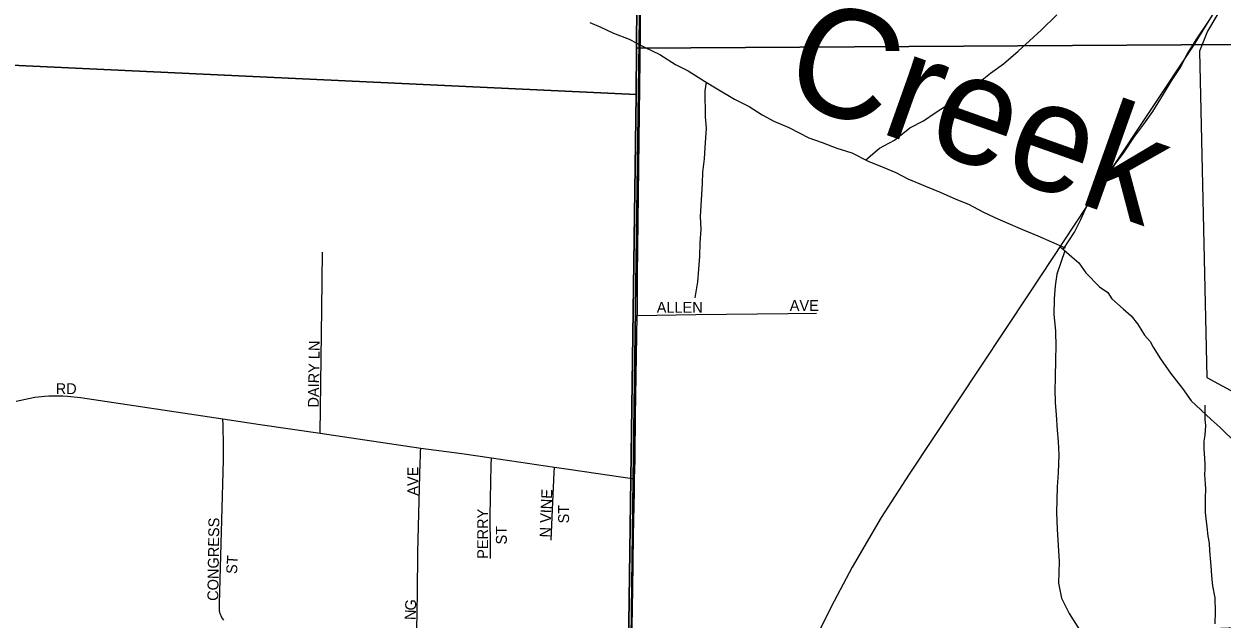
# Model space of a CAD drawing. Extents: x 1985906 to 2360102, y 891258 to 1222054.
# Drawn here: x 2169398 to 2174906, y 1039635 to 1042372 of the extents above; entities that cross this region are included whole.
import ezdxf

# ---------------------------------------------------------------- set-up
doc = ezdxf.new("R2010")
doc.units = 0
for name, color, linetype in [('GM_X_City_Street', 7, 'Continuous'), ('GM_X_City_Street_Text', 7, 'Continuous'), ('GM_X_Corporation', 7, 'Continuous'), ('GM_X_Minor_River', 7, 'Continuous'), ('GM_X_Minor_River_Text', 7, 'Continuous'), ('GM_X_Rail_Line', 7, 'Continuous'), ('GM_X_Section', 7, 'Continuous'), ('GM_X_State_Route', 7, 'Continuous'), ('GM_X_Township', 7, 'Continuous')]:
    doc.layers.add(name, color=color, linetype=linetype)

msp = doc.modelspace()

# ---------------------------------------------------------------- linework, layer by layer
at = {"layer": 'GM_X_City_Street'}
for points in [[(2170759.1, 1040489.3), (2170766.8, 1041061.1), (2170770.2, 1041322.6)], [(2172217.7, 1041030.9), (2172486.2, 1041035.2), (2172910.3, 1041039.9), (2173041, 1041041.1)], [(2169361.7, 1040637), (2169426.6, 1040651.1), (2169448.4, 1040654.5), (2169477.8, 1040658.3), (2169494.6, 1040659.8), (2169512.5, 1040661), (2169538.9, 1040660.8), (2169557.6, 1040660.9), (2169577.1, 1040660.6), (2169597.4, 1040659.1), (2169658.3, 1040653.5), (2170312.8, 1040555.6)], [(2170316.9, 1039629.6), (2170311.8, 1039635.5), (2170307.4, 1039642.5), (2170304.2, 1039649), (2170301.5, 1039655.8), (2170299.8, 1039660.2), (2170298.1, 1039666.4), (2170297.1, 1039671.8), (2170296.5, 1039679.4), (2170296.3, 1039692.5), (2170296.6, 1039706.6), (2170305.7, 1040036), (2170315.4, 1040365.4), (2170315.3, 1040396.3), (2170315.3, 1040420.6), (2170314.6, 1040460.4), (2170314, 1040497.1), (2170313.4, 1040526.8), (2170312.8, 1040555.6)], [(2170312.8, 1040555.6), (2170483.3, 1040530), (2170759.1, 1040489.3)], [(2170759.1, 1040489.3), (2170790.7, 1040484.6), (2171222.1, 1040421)], [(2171199.3, 1039315.7), (2171203.1, 1039497.3), (2171206.6, 1039754.7), (2171209.2, 1039941.5), (2171218.3, 1040297.6), (2171219.8, 1040354), (2171220.5, 1040382.3), (2171221.2, 1040403.5), (2171222.1, 1040421)], [(2171222.1, 1040421), (2171410.8, 1040395.5), (2171546.8, 1040375.7)], [(2171542.2, 1039912.6), (2171543.3, 1039961.8), (2171541.9, 1040110.3), (2171546.1, 1040340.7), (2171546.8, 1040375.7)], [(2171546.8, 1040375.7), (2171836.6, 1040333.4)], [(2171822, 1039997.9), (2171829.1, 1040174.3), (2171835.4, 1040307.2), (2171836.6, 1040333.4)], [(2171836.6, 1040333.4), (2171911.6, 1040322.4), (2172205.5, 1040280.3)]]:
    msp.add_lwpolyline(points, dxfattribs=at)
at = {"layer": 'GM_X_Corporation'}
msp.add_lwpolyline([(2174972.7, 1042563.8), (2174838.6, 1042338.3), (2174801.5, 1042246.4), (2174836.7, 1040746.3), (2175187.8, 1040554.4), (2175226.7, 1039604.9), (2174827, 1039588.5), (2174939.6, 1036839.9), (2174852.2, 1034119.8), (2174838.3, 1033290.2), (2174824.5, 1032464.3), (2174797, 1031579), (2174515.8, 1031579.8), (2174515.3, 1031426.8), (2172211.2, 1031433.9), (2172216.5, 1031051.3), (2169302.8, 1031097.8)], dxfattribs=at)
at = {"layer": 'GM_X_Minor_River'}
for points in [[(2173267.9, 1041746.6), (2173331.6, 1041800), (2173399.4, 1041836.6), (2173471.1, 1041893.3), (2173532.9, 1041925.9), (2173586.7, 1041962.4), (2173670.4, 1042017.2), (2173722.2, 1042057.7), (2173780, 1042096.2), (2173841.7, 1042144.8), (2173901.5, 1042187.4), (2173969.1, 1042246.1), (2174020.8, 1042294.6), (2174074.5, 1042343.1), (2174146.1, 1042413.8)], [(2174176, 1041334.2), (2174227.7, 1041414.3), (2174257.3, 1041472.7), (2174286.8, 1041541.1), (2174320.5, 1041591.5), (2174380, 1041666.1), (2174413.6, 1041724.5), (2174453.3, 1041776.9), (2174500.8, 1041849.5), (2174546.4, 1041910), (2174588, 1041968.4), (2174637.5, 1042049), (2174673.1, 1042109.4), (2174712.7, 1042169.8), (2174746.3, 1042232.2), (2174789.8, 1042302.7), (2174843.3, 1042383.3)], [(2171999.5, 1042378.6), (2172049.7, 1042356.9), (2172108, 1042329.4), (2172180.3, 1042301.9), (2172250.6, 1042264.3), (2172321, 1042230.8), (2172393.4, 1042185.3), (2172451.7, 1042155.7), (2172526.2, 1042108.2), (2172584.5, 1042072.6), (2172665, 1042025.2), (2172731.3, 1041991.6), (2172791.7, 1041954), (2172846, 1041924.4), (2172914.3, 1041894.9), (2173006.8, 1041847.5), (2173067, 1041825.9), (2173135.3, 1041800.4), (2173203.6, 1041778.9), (2173282, 1041739.5), (2173332.2, 1041719.8), (2173406.5, 1041688.4), (2173460.8, 1041658.7), (2173543.2, 1041625.3), (2173609.5, 1041597.8), (2173681.8, 1041566.3), (2173740.1, 1041542.7), (2173806.4, 1041507.2), (2173860.7, 1041481.6), (2173910.9, 1041459.9), (2173989.2, 1041426.5), (2174059.6, 1041397), (2174184.1, 1041341.8)], [(2172534.1, 1042103.4), (2172528.5, 1042064.2), (2172529.4, 1041943.9), (2172533.8, 1041891.8), (2172528.5, 1041803.6), (2172524.8, 1041751.4), (2172517.3, 1041689.3), (2172515.7, 1041637.1), (2172506.8, 1041486.7), (2172509.2, 1041426.6), (2172505.7, 1041364.5), (2172504.1, 1041304.3), (2172498.6, 1041244.2), (2172495, 1041186), (2172481.5, 1041111.7)], [(2174162.5, 1041344.6), (2174178.3, 1041332.4), (2174214.7, 1041300.5), (2174247.1, 1041272.7), (2174279.6, 1041226.8), (2174342.4, 1041163), (2174380.7, 1041137.2), (2174399.1, 1041107.3), (2174451.6, 1041061.5), (2174488.1, 1041029.7), (2174516.5, 1040991.8), (2174532.8, 1040967.8), (2174549.1, 1040939.8), (2174575.4, 1040911.9), (2174589.7, 1040885.9), (2174622.2, 1040832), (2174669, 1040766.1), (2174723.8, 1040694.3), (2174764.4, 1040638.4), (2174808.9, 1040596.6), (2174855.5, 1040552.8), (2174898, 1040515), (2174970.8, 1040443.3)], [(2174182.4, 1041328.8), (2174147, 1041221.3), (2174139.4, 1041167.1), (2174133.8, 1041106.9), (2174132.4, 1041034.8), (2174140.9, 1040960.7), (2174141.5, 1040884.5), (2174139.9, 1040832.4), (2174138.6, 1040740.2), (2174136.9, 1040690.1), (2174139.4, 1040630), (2174143.8, 1040573.9), (2174148.3, 1040503.8), (2174152.7, 1040451.7), (2174155.2, 1040389.6), (2174151.8, 1040307.4), (2174148.3, 1040243.2), (2174146.7, 1040183.1), (2174145.1, 1040124.9), (2174147.7, 1040048.8), (2174152.3, 1039972.7), (2174156.9, 1039898.5), (2174153.6, 1039800.3), (2174168.1, 1039730.3), (2174202.7, 1039660.4), (2174251.3, 1039584.6)], [(2174826.8, 1040618.8), (2174827.4, 1040552.5), (2174829.6, 1040524.5), (2174826, 1040480.2), (2174822.2, 1040452.1), (2174822.5, 1040418), (2174824.9, 1040373.8), (2174827.1, 1040347.7), (2174827.3, 1040323.6), (2174825.5, 1040299.5), (2174827.9, 1040257.4), (2174830.1, 1040233.3), (2174828.4, 1040191.1), (2174828.8, 1040149), (2174829, 1040124.9), (2174831.2, 1040096.8), (2174835.6, 1040058.7), (2174839.9, 1040016.5), (2174846.2, 1039984.5), (2174848.5, 1039948.3), (2174853, 1039896.2), (2174855.3, 1039858), (2174857.5, 1039831.9), (2174861.9, 1039787.8), (2174872.4, 1039731.7), (2174875, 1039667.4), (2174873.4, 1039613.2)]]:
    msp.add_lwpolyline(points, dxfattribs=at)
at = {"layer": 'GM_X_Rail_Line'}
msp.add_lwpolyline([(2174899.8, 1042475.7), (2174772.7, 1042270.9), (2174387.1, 1041689.6), (2174017.7, 1041130.7), (2173688.1, 1040633), (2173467.7, 1040301.2), (2173338.7, 1040101.4), (2173205.2, 1039872.9), (2173109.4, 1039690.7), (2172770.9, 1039011.7), (2172303, 1038064.7), (2172161.9, 1037784.1), (2171926, 1037309.3), (2171768.9, 1036991.5), (2171600.1, 1036614), (2171519.7, 1036399.5), (2171442.3, 1036170.2), (2171318.5, 1035767.6), (2171291.7, 1035677.8)], dxfattribs=at)
at = {"layer": 'GM_X_Section'}
for points in [[(2166616.1, 1047691.8), (2172252, 1047422.5), (2172213.2, 1042260.8), (2172212.9, 1042046.7), (2166567, 1042311.9)], [(2172254.5, 1047620.6), (2177388.3, 1047685.3), (2177475.1, 1042292.5), (2172213.2, 1042260.8), (2172252, 1047422.5)], [(2166567, 1042311.9), (2172212.9, 1042046.7), (2172140.4, 1036852.7), (2172136.1, 1036618.6), (2166514.3, 1036888)], [(2177475.1, 1042292.5), (2177481.8, 1036895), (2172140.4, 1036852.7), (2172212.9, 1042046.7), (2172213.2, 1042260.8)]]:
    msp.add_lwpolyline(points, close=True, dxfattribs=at)
at = {"layer": 'GM_X_State_Route'}
for points in [[(2172217.8, 1041052), (2172218.2, 1041214.7), (2172232.3, 1042330.4), (2172236.3, 1042855.5), (2172237.6, 1043039.8), (2172238.2, 1043124.5), (2172241.5, 1043596.1), (2172241.7, 1043631.9), (2172243.9, 1043938.3), (2172250.8, 1044738.3)], [(2172209.6, 1040534), (2172210, 1040568.3), (2172217.7, 1041030.9), (2172217.8, 1041034.2), (2172217.8, 1041052)], [(2172205.4, 1040275), (2172205.5, 1040280.3), (2172207.2, 1040365), (2172208.3, 1040418.8), (2172209.6, 1040534)], [(2172167, 1037903.4), (2172169.4, 1038048.9), (2172171.4, 1038179.6), (2172181.5, 1038845.5), (2172182.4, 1038902), (2172183, 1038937.7), (2172189.8, 1039344.9), (2172196.4, 1039771.3), (2172200.8, 1040015.9), (2172203.4, 1040157.4), (2172204.4, 1040216.1), (2172205.4, 1040275)]]:
    msp.add_lwpolyline(points, dxfattribs=at)
at = {"layer": 'GM_X_Township'}
for points in [[(2172244.7, 1043632.2), (2172198.6, 1040277.1), (2172181.7, 1038940.4), (2172178, 1038828), (2172170.1, 1038184), (2172164.6, 1037739.7), (2172156, 1037445.7), (2172156.5, 1037153.7), (2172147.8, 1036845.3), (2172142.4, 1036612.2), (2172132.7, 1036184.1), (2172115, 1035874.6), (2172109.1, 1035577.8), (2172111.6, 1035151.3), (2172108.9, 1034769.5), (2172089, 1034162.4), (2172073.1, 1033331.3), (2172063, 1032800.2), (2172062, 1032751.4), (2172046.9, 1031957.4), (2171960.9, 1028759.3), (2171903.6, 1026111.4), (2169241.5, 1026086.3)], [(2171960.9, 1028759.3), (2172046.9, 1031957.4), (2172062, 1032751.4), (2172063, 1032800.2), (2172073.1, 1033331.3), (2172089, 1034162.4), (2172108.9, 1034769.5), (2172111.6, 1035151.3), (2172109.1, 1035577.8), (2172115, 1035874.6), (2172132.7, 1036184.1), (2172142.4, 1036612.2), (2172147.8, 1036845.3), (2172156.5, 1037153.7), (2172156, 1037445.7), (2172164.6, 1037739.7), (2172170.1, 1038184), (2172178, 1038828), (2172181.7, 1038940.4), (2172198.6, 1040277.1), (2172244.7, 1043632.2)]]:
    msp.add_lwpolyline(points, dxfattribs=at)

# ---------------------------------------------------------------- texts
at = {"layer": 'GM_X_City_Street_Text'}
for s, rotation, p in [('ALLEN', 0, (2172306.8, 1041043.1)), ('AVE', 0, (2172918.4, 1041051.9)), ('DAIRY LN', 89.1324, (2170753.2, 1040607)), ('RD', 0, (2169543.6, 1040669.1)), ('AVE', 90, (2171210.6, 1040202.1)), ('N VINE', 87.5647, (2171817.8, 1040008.9)), ('PERRY', 90, (2171531.8, 1039911.7)), ('ST', 90, (2171903.8, 1040074.5)), ('CONGRESS', 89.2047, (2170291, 1039718.2)), ('ST', 90, (2171617.8, 1039977.7)), ('ST', 86.4254, (2170376.9, 1039840.9)), ('G', 87.7924, (2171199.8, 1039673.5)), ('N', 87.7973, (2171198.1, 1039629.5))]:
    msp.add_text(s, height=50, rotation=rotation, dxfattribs=at).set_placement(p)
at = {"layer": 'GM_X_Minor_River_Text'}
msp.add_text('Creek', height=500.14, rotation=340.4643, dxfattribs=at).set_placement((2172866.7, 1042037))

doc.saveas('drawing.dxf')
